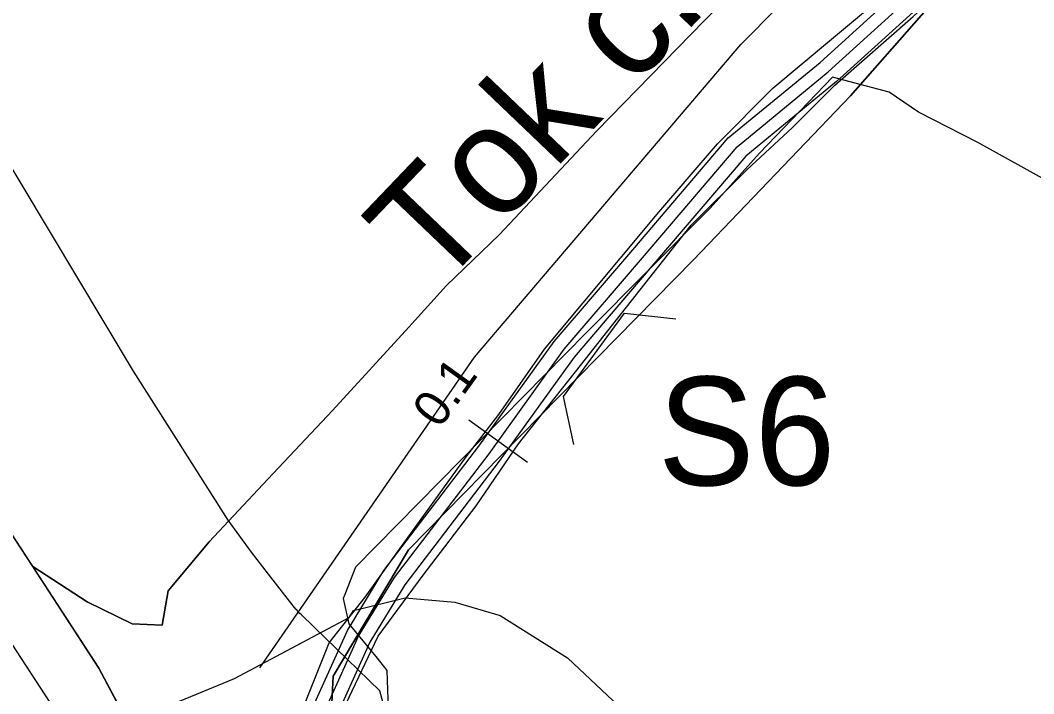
# Model space of a CAD drawing. Extents: x -662620 to -656370, y -1067090 to -1062990.
# Drawn here: x -657766 to -657625.9, y -1064610.4 to -1064517.4 of the extents above; entities that cross this region are included whole.
import ezdxf

# ---------------------------------------------------------------- set-up
doc = ezdxf.new("R2010")
doc.units = 0
for name, color, linetype in [('CESTA_ZABOR', 7, 'Continuous'), ('Default', 7, 'Continuous'), ('MOSTEK_-_STÁVAJÍCÍ', 7, 'Continuous'), ('OBVOD_PÚ', 7, 'Continuous'), ('ORNÁ_PŮDA_-_STÁVAJÍCÍ', 7, 'Continuous'), ('OSTATNÍ_PLOCHA_-_STÁVAJÍCÍ', 7, 'Continuous'), ('Plynovod_-_vedeni_katod__ochrany', 7, 'Continuous'), ('PLYNOVOD_-_VTL', 7, 'Continuous'), ('POLNÍ_CESTA_STÁVAJÍCÍ_-_KRAJ', 7, 'Continuous'), ('POLNÍ_CESTA_STÁVAJÍCÍ_-_OSA', 7, 'Continuous'), ('POPIS_-_VODNÍ_TOK', 7, 'Continuous'), ('SILNICE_II__TŘÍDY_A_III__TŘÍDY', 7, 'Continuous'), ('VODNÍ_TOK', 7, 'Continuous'), ('VRSTEVNICE_ZDŮRAZNĚNÁ', 7, 'Continuous')]:
    doc.layers.add(name, color=color, linetype=linetype)

msp = doc.modelspace()

# ---------------------------------------------------------------- linework, layer by layer
at = {"layer": 'CESTA_ZABOR'}
for points in [[(-657727.26, -1064616.06), (-657720.77, -1064601.68), (-657715.71, -1064593.4), (-657702.59, -1064576.22), (-657692.19, -1064561.75), (-657681.33, -1064549.07), (-657668.15, -1064533.63), (-657655.45, -1064523.19), (-657629.07, -1064499.24)], [(-657727.26, -1064616.06), (-657720.77, -1064601.68), (-657715.71, -1064593.4), (-657702.59, -1064576.22), (-657692.19, -1064561.75), (-657681.33, -1064549.07), (-657668.15, -1064533.63), (-657655.45, -1064523.19), (-657629.07, -1064499.24)], [(-657626.65, -1064501.77), (-657653.16, -1064525.84), (-657665.69, -1064536.14), (-657678.67, -1064551.35), (-657689.44, -1064563.91), (-657699.78, -1064578.3), (-657712.81, -1064595.38), (-657717.67, -1064603.32), (-657723.8, -1064616.9)], [(-657626.65, -1064501.77), (-657653.16, -1064525.84), (-657665.69, -1064536.14), (-657678.67, -1064551.35), (-657689.44, -1064563.91), (-657699.78, -1064578.3), (-657712.81, -1064595.38), (-657717.67, -1064603.32), (-657723.8, -1064616.9)]]:
    msp.add_lwpolyline(points, dxfattribs=at)
at = {"layer": 'MOSTEK_-_STÁVAJÍCÍ'}
msp.add_lwpolyline([(-657689.49, -1064575.97), (-657690.92, -1064569.36), (-657682.48, -1064557.85), (-657675.36, -1064558.62)], dxfattribs=at)
at = {"layer": 'OBVOD_PÚ'}
for points in [[(-657651.24, -1064527.83), (-657626.88, -1064500.06)], [(-657672.93, -1064550.46), (-657651.24, -1064527.83)], [(-657702.11, -1064580.13), (-657672.93, -1064550.46)], [(-657712.34, -1064590.53), (-657702.11, -1064580.13)], [(-657722.73, -1064607.99), (-657712.34, -1064590.53)], [(-657722.96, -1064612.59), (-657722.73, -1064607.99)]]:
    msp.add_lwpolyline(points, dxfattribs=at)
at = {"layer": 'ORNÁ_PŮDA_-_STÁVAJÍCÍ'}
for p, q in [((-657665.29, -1064511.22), (-657671.43, -1064517.4)), ((-657671.43, -1064517.4), (-657686.28, -1064532.63)), ((-657686.28, -1064532.63), (-657699.79, -1064547.02)), ((-657699.79, -1064547.02), (-657707.07, -1064554.02)), ((-657707.07, -1064554.02), (-657712.29, -1064559.8)), ((-657712.29, -1064559.8), (-657722.83, -1064571.31)), ((-657764.26, -1064592.85), (-657780.62, -1064567.79)), ((-657722.83, -1064571.31), (-657731.74, -1064580.79)), ((-657731.74, -1064580.79), (-657739.87, -1064589.43)), ((-657739.87, -1064589.43), (-657745.54, -1064596.21)), ((-657756.75, -1064597.73), (-657764.26, -1064592.85)), ((-657745.54, -1064596.21), (-657746.35, -1064600.98)), ((-657750.49, -1064600.76), (-657756.75, -1064597.73)), ((-657746.35, -1064600.98), (-657750.49, -1064600.76))]:
    msp.add_line(p, q, dxfattribs=at)
msp.add_lwpolyline([(-657665.29, -1064511.22), (-657671.43, -1064517.4), (-657686.28, -1064532.63), (-657699.79, -1064547.02), (-657707.07, -1064554.02), (-657712.29, -1064559.8), (-657722.83, -1064571.31), (-657731.74, -1064580.79), (-657739.87, -1064589.43), (-657745.54, -1064596.21), (-657746.35, -1064600.98), (-657750.49, -1064600.76), (-657756.75, -1064597.73), (-657764.26, -1064592.85), (-657780.62, -1064567.79), (-657797.52, -1064543.66), (-657807.62, -1064527.6), (-657831.12, -1064490.68)], dxfattribs=at)
at = {"layer": 'OSTATNÍ_PLOCHA_-_STÁVAJÍCÍ'}
for p, q in [((-657626.88, -1064500.06), (-657651.24, -1064527.83)), ((-657626.88, -1064500.06), (-657651.24, -1064527.83)), ((-657671.43, -1064517.4), (-657665.29, -1064511.22)), ((-657671.43, -1064517.4), (-657665.29, -1064511.22)), ((-657686.28, -1064532.63), (-657671.43, -1064517.4)), ((-657686.28, -1064532.63), (-657671.43, -1064517.4)), ((-657651.24, -1064527.83), (-657672.93, -1064550.46)), ((-657651.24, -1064527.83), (-657672.93, -1064550.46)), ((-657699.79, -1064547.02), (-657686.28, -1064532.63)), ((-657699.79, -1064547.02), (-657686.28, -1064532.63)), ((-657707.07, -1064554.02), (-657699.79, -1064547.02)), ((-657707.07, -1064554.02), (-657699.79, -1064547.02)), ((-657672.93, -1064550.46), (-657702.11, -1064580.13)), ((-657672.93, -1064550.46), (-657702.11, -1064580.13)), ((-657712.29, -1064559.8), (-657707.07, -1064554.02)), ((-657712.29, -1064559.8), (-657707.07, -1064554.02)), ((-657722.83, -1064571.31), (-657712.29, -1064559.8)), ((-657722.83, -1064571.31), (-657712.29, -1064559.8)), ((-657780.62, -1064567.79), (-657755.1, -1064606.88)), ((-657780.62, -1064567.79), (-657755.1, -1064606.88)), ((-657731.74, -1064580.79), (-657722.83, -1064571.31)), ((-657731.74, -1064580.79), (-657722.83, -1064571.31)), ((-657739.87, -1064589.43), (-657731.74, -1064580.79)), ((-657739.87, -1064589.43), (-657731.74, -1064580.79)), ((-657702.11, -1064580.13), (-657712.34, -1064590.53)), ((-657702.11, -1064580.13), (-657712.34, -1064590.53)), ((-657745.54, -1064596.21), (-657739.87, -1064589.43)), ((-657745.54, -1064596.21), (-657739.87, -1064589.43)), ((-657712.34, -1064590.53), (-657722.73, -1064607.99)), ((-657712.34, -1064590.53), (-657722.73, -1064607.99)), ((-657764.26, -1064592.85), (-657756.75, -1064597.73)), ((-657755.1, -1064606.88), (-657764.26, -1064592.85)), ((-657764.26, -1064592.85), (-657756.75, -1064597.73)), ((-657755.1, -1064606.88), (-657764.26, -1064592.85)), ((-657746.35, -1064600.98), (-657745.54, -1064596.21)), ((-657746.35, -1064600.98), (-657745.54, -1064596.21)), ((-657756.75, -1064597.73), (-657750.49, -1064600.76)), ((-657756.75, -1064597.73), (-657750.49, -1064600.76)), ((-657750.49, -1064600.76), (-657746.35, -1064600.98)), ((-657750.49, -1064600.76), (-657746.35, -1064600.98)), ((-657755.1, -1064606.88), (-657748.65, -1064619.04)), ((-657748.65, -1064619.04), (-657755.1, -1064606.88)), ((-657755.1, -1064606.88), (-657748.65, -1064619.04)), ((-657748.65, -1064619.04), (-657755.1, -1064606.88)), ((-657722.73, -1064607.99), (-657722.96, -1064612.59)), ((-657722.73, -1064607.99), (-657722.96, -1064612.59))]:
    msp.add_line(p, q, dxfattribs=at)
for points in [[(-657626.88, -1064500.06), (-657651.24, -1064527.83), (-657672.93, -1064550.46), (-657702.11, -1064580.13), (-657712.34, -1064590.53), (-657722.73, -1064607.99), (-657722.96, -1064612.59)], [(-657626.88, -1064500.06), (-657651.24, -1064527.83), (-657672.93, -1064550.46), (-657702.11, -1064580.13), (-657712.34, -1064590.53), (-657722.73, -1064607.99), (-657722.96, -1064612.59)], [(-657748.65, -1064619.04), (-657755.1, -1064606.88), (-657764.26, -1064592.85), (-657756.75, -1064597.73), (-657750.49, -1064600.76), (-657746.35, -1064600.98), (-657745.54, -1064596.21), (-657739.87, -1064589.43), (-657731.74, -1064580.79), (-657722.83, -1064571.31), (-657712.29, -1064559.8), (-657707.07, -1064554.02), (-657699.79, -1064547.02), (-657686.28, -1064532.63), (-657671.43, -1064517.4), (-657665.29, -1064511.22)], [(-657748.65, -1064619.04), (-657755.1, -1064606.88), (-657764.26, -1064592.85), (-657756.75, -1064597.73), (-657750.49, -1064600.76), (-657746.35, -1064600.98), (-657745.54, -1064596.21), (-657739.87, -1064589.43), (-657731.74, -1064580.79), (-657722.83, -1064571.31), (-657712.29, -1064559.8), (-657707.07, -1064554.02), (-657699.79, -1064547.02), (-657686.28, -1064532.63), (-657671.43, -1064517.4), (-657665.29, -1064511.22)], [(-657780.62, -1064567.79), (-657755.1, -1064606.88), (-657748.65, -1064619.04), (-657734.93, -1064648.21), (-657735.46, -1064652.12), (-657733.98, -1064655.31), (-657732.08, -1064658.01), (-657728.5, -1064676), (-657728.74, -1064689.14), (-657728.74, -1064689.14), (-657740.76, -1064688.39), (-657740.77, -1064688.36), (-657740.68, -1064684.4), (-657740.03, -1064676.61), (-657741.04, -1064667.14), (-657743.39, -1064659.74), (-657744.2, -1064657.02), (-657745.83, -1064653.58), (-657755.02, -1064639.48), (-657769, -1064617)], [(-657780.62, -1064567.79), (-657755.1, -1064606.88), (-657748.65, -1064619.04), (-657734.93, -1064648.21), (-657735.46, -1064652.12), (-657733.98, -1064655.31), (-657732.08, -1064658.01), (-657728.5, -1064676), (-657728.74, -1064689.14), (-657728.74, -1064689.14), (-657740.76, -1064688.39), (-657740.77, -1064688.36), (-657740.68, -1064684.4), (-657740.03, -1064676.61), (-657741.04, -1064667.14), (-657743.39, -1064659.74), (-657744.2, -1064657.02), (-657745.83, -1064653.58), (-657755.02, -1064639.48), (-657769, -1064617)]]:
    msp.add_lwpolyline(points, dxfattribs=at)
at = {"layer": 'Plynovod_-_vedeni_katod__ochrany'}
msp.add_lwpolyline([(-657593.16, -1064509.65), (-657594.38, -1064519.9), (-657597.33, -1064535.31), (-657599.27, -1064537.81), (-657605.95, -1064538.76), (-657619.6, -1064542.05), (-657633.66, -1064534.24), (-657641.82, -1064530.09), (-657645.9, -1064527.3), (-657653.71, -1064525.25), (-657663.81, -1064535.74), (-657670.65, -1064543.35), (-657687.74, -1064560.52), (-657719.65, -1064592.94), (-657721.12, -1064596.72), (-657721.34, -1064597.28), (-657720.56, -1064600.76), (-657716.64, -1064605.53), (-657715.33, -1064607.23), (-657715.07, -1064613.87), (-657715.05, -1064614.42)], dxfattribs=at)
at = {"layer": 'PLYNOVOD_-_VTL'}
for points in [[(-657728.75, -1064597.66), (-657731.68, -1064593.91), (-657734.03, -1064590.85), (-657737.26, -1064586.45), (-657750.31, -1064565.85), (-657773.45, -1064527.32), (-657792.14, -1064497.16), (-657807.06, -1064472.44), (-657825.91, -1064444.1), (-657845.1, -1064415.41), (-657851, -1064406.43), (-657852.58, -1064403.53), (-657853.51, -1064401.83)], [(-657723.79, -1064602.77), (-657727.13, -1064599.53), (-657727.34, -1064599.33), (-657727.78, -1064598.81), (-657727.9, -1064598.74), (-657728.75, -1064597.66)], [(-657716.96, -1064619.09), (-657716.31, -1064619.02), (-657716.23, -1064618.43), (-657715.8, -1064611.72), (-657716.29, -1064610.05), (-657723.79, -1064602.77)]]:
    msp.add_lwpolyline(points, dxfattribs=at)
at = {"layer": 'POLNÍ_CESTA_STÁVAJÍCÍ_-_KRAJ'}
for points in [[(-657735, -1064664.26), (-657732.29, -1064658.86), (-657730.94, -1064650.29), (-657729.59, -1064641.27), (-657729.03, -1064632.71), (-657728.38, -1064622.65), (-657727.23, -1064613.32), (-657723.28, -1064603.41), (-657718.32, -1064597.09), (-657713.81, -1064590.78), (-657704.34, -1064577.71), (-657699.83, -1064571.85), (-657693.52, -1064562.83), (-657677.74, -1064543.9), (-657669.63, -1064534.43), (-657661.97, -1064526.77), (-657653.85, -1064520), (-657645.29, -1064512.79), (-657629.27, -1064499.09), (-657516.88, -1064387.1), (-657488.94, -1064360.46), (-657473.2, -1064332.25), (-657450.69, -1064300.59), (-657448.85, -1064290.49)], [(-657728.23, -1064667.87), (-657726.88, -1064661.56), (-657725.98, -1064657.95), (-657725.53, -1064652.54), (-657724.63, -1064640.37), (-657722.83, -1064618.73), (-657720.97, -1064611.87), (-657716.51, -1064602.5), (-657710.3, -1064594.04), (-657702.99, -1064584.47), (-657697.13, -1064575.91), (-657688.56, -1064565.09), (-657673.24, -1064545.7), (-657665.57, -1064538.04), (-657659.26, -1064532.18), (-657653.4, -1064526.32), (-657642.58, -1064516.85), (-657626.45, -1064501.92), (-657514.09, -1064389.97), (-657485.74, -1064362.94), (-657469.81, -1064334.39), (-657446.92, -1064302.18), (-657444.91, -1064291.21)]]:
    msp.add_lwpolyline(points, dxfattribs=at)
at = {"layer": 'POLNÍ_CESTA_STÁVAJÍCÍ_-_OSA'}
for points in [[(-657731.84, -1064667.42), (-657728.69, -1064654.35), (-657728.23, -1064645.78), (-657727.33, -1064636.31), (-657725.98, -1064624.59), (-657725.53, -1064616.48), (-657719.22, -1064602.5), (-657714.26, -1064594.39), (-657701.19, -1064577.26), (-657690.82, -1064562.83), (-657680, -1064550.21), (-657666.92, -1064534.88), (-657654.3, -1064524.51), (-657627.86, -1064500.5), (-657515.49, -1064388.53), (-657487.34, -1064361.7), (-657471.51, -1064333.32), (-657448.81, -1064301.38), (-657446.88, -1064290.85)], [(-657703.99, -1064572.6), (-657695.87, -1064578.44)]]:
    msp.add_lwpolyline(points, dxfattribs=at)
at = {"layer": 'SILNICE_II__TŘÍDY_A_III__TŘÍDY'}
msp.add_lwpolyline([(-658555.07, -1063074.05), (-658540.5, -1063108.4), (-658397.92, -1063563.2), (-658298.44, -1064021.1), (-658133.44, -1064101.46), (-658076.09, -1064145.83), (-658032.54, -1064204.21), (-657875.16, -1064438.43), (-657747.41, -1064633.76), (-657735.37, -1064671.72), (-657740.93, -1064805.95), (-657767.12, -1064860.62), (-657773.05, -1064962.28), (-657761.64, -1065052.54)], dxfattribs=at)
at = {"layer": 'VODNÍ_TOK'}
msp.add_lwpolyline([(-657732.88, -1064606.84), (-657703.18, -1064563.91), (-657666.41, -1064520.71), (-657618.95, -1064472.81), (-657582.96, -1064430.8)], dxfattribs=at)
at = {"layer": 'VRSTEVNICE_ZDŮRAZNĚNÁ'}
msp.add_lwpolyline([(-657747.64, -1064612.99), (-657736.37, -1064608.35), (-657720.5, -1064599.92), (-657719.93, -1064598.92), (-657712.79, -1064597.2), (-657705.93, -1064597.78), (-657699.64, -1064599.63), (-657690.35, -1064605.49), (-657680.91, -1064614.36), (-657675.63, -1064620.36), (-657662.91, -1064638.23), (-657657.9, -1064649.52), (-657656.33, -1064656.38), (-657647.9, -1064676.96), (-657637.89, -1064694.11), (-657625.6, -1064711.26)], dxfattribs=at)

# ---------------------------------------------------------------- texts
at = {"layer": 'Default'}
msp.add_text('0.1', height=5, rotation=54.2933, dxfattribs=at).set_placement((-657708.04, -1064573.94))
msp.add_text('S6', height=15, dxfattribs=at).set_placement((-657677.87, -1064581.63))
at = {"layer": 'POPIS_-_VODNÍ_TOK'}
msp.add_text('Tok č. 05', height=15, rotation=46.2671, dxfattribs=at).set_placement((-657708.4, -1064555.07))

doc.saveas('drawing.dxf')
